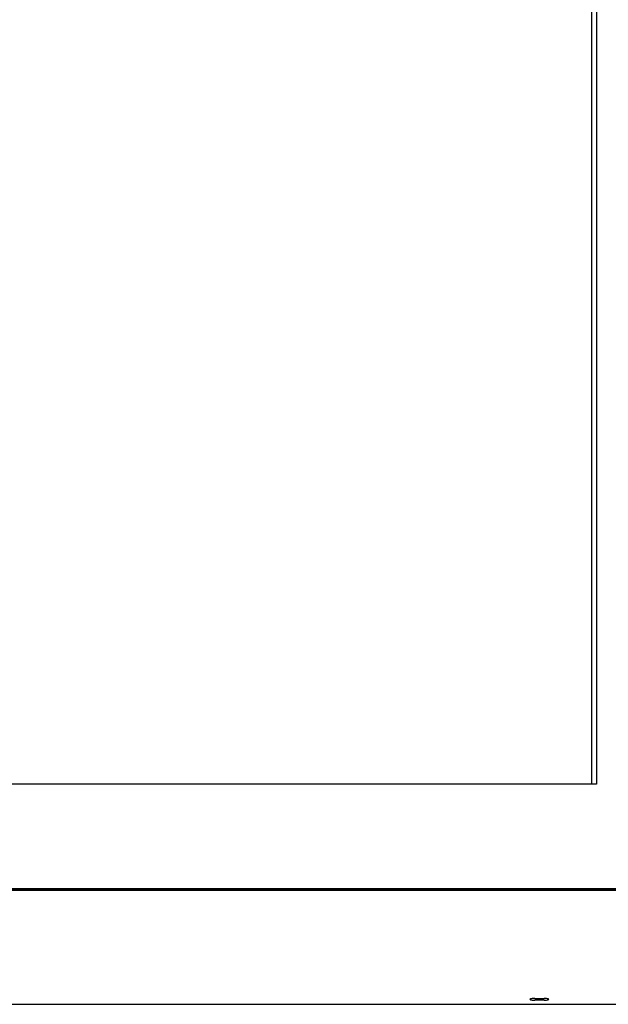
# Model space of a CAD drawing. Header units: inches. Extents: x 24 to 1128, y -69 to 748.
# Tile 489 of 656: x 657 to 719, y 171 to 274. Entities that reach past the tile are written whole.
import ezdxf

# ---------------------------------------------------------------- set-up
doc = ezdxf.new("R2010")
doc.units = ezdxf.units.IN
doc.header["$LTSCALE"] = 32
doc.header["$MEASUREMENT"] = 0
doc.layers.add('Visible (ANSI)', color=7, linetype='Continuous', lineweight=30)

msp = doc.modelspace()

# ---------------------------------------------------------------- linework, layer by layer
at = {"layer": 'Visible (ANSI)'}
for p, q in [((716.78063, 193.86817), (716.78063, 330.73367)), ((717.28063, 330.73367), (717.28063, 193.86817)), ((717.28063, 193.86817), (504.28063, 193.86817)), ((723.78063, 182.73367), (497.78063, 182.73367)), ((499.78063, 182.73367), (721.78063, 182.73367)), ((721.28063, 182.86817), (500.28063, 182.86817)), ((710.78063, 171.34017), (711.78063, 171.34017)), ((711.78063, 171.1735), (710.78063, 171.1735)), ((498.36313, 170.73367), (723.19813, 170.73367))]:
    msp.add_line(p, q, dxfattribs=at)
for centre, major_axis in [((710.78063, 171.25684), (-0.5, 0)), ((711.78063, 171.25684), (0.5, 0))]:
    msp.add_ellipse(centre, major_axis=major_axis, ratio=0.166666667, start_param=4.71238898, end_param=7.853981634, dxfattribs=at)

doc.saveas('drawing.dxf')
